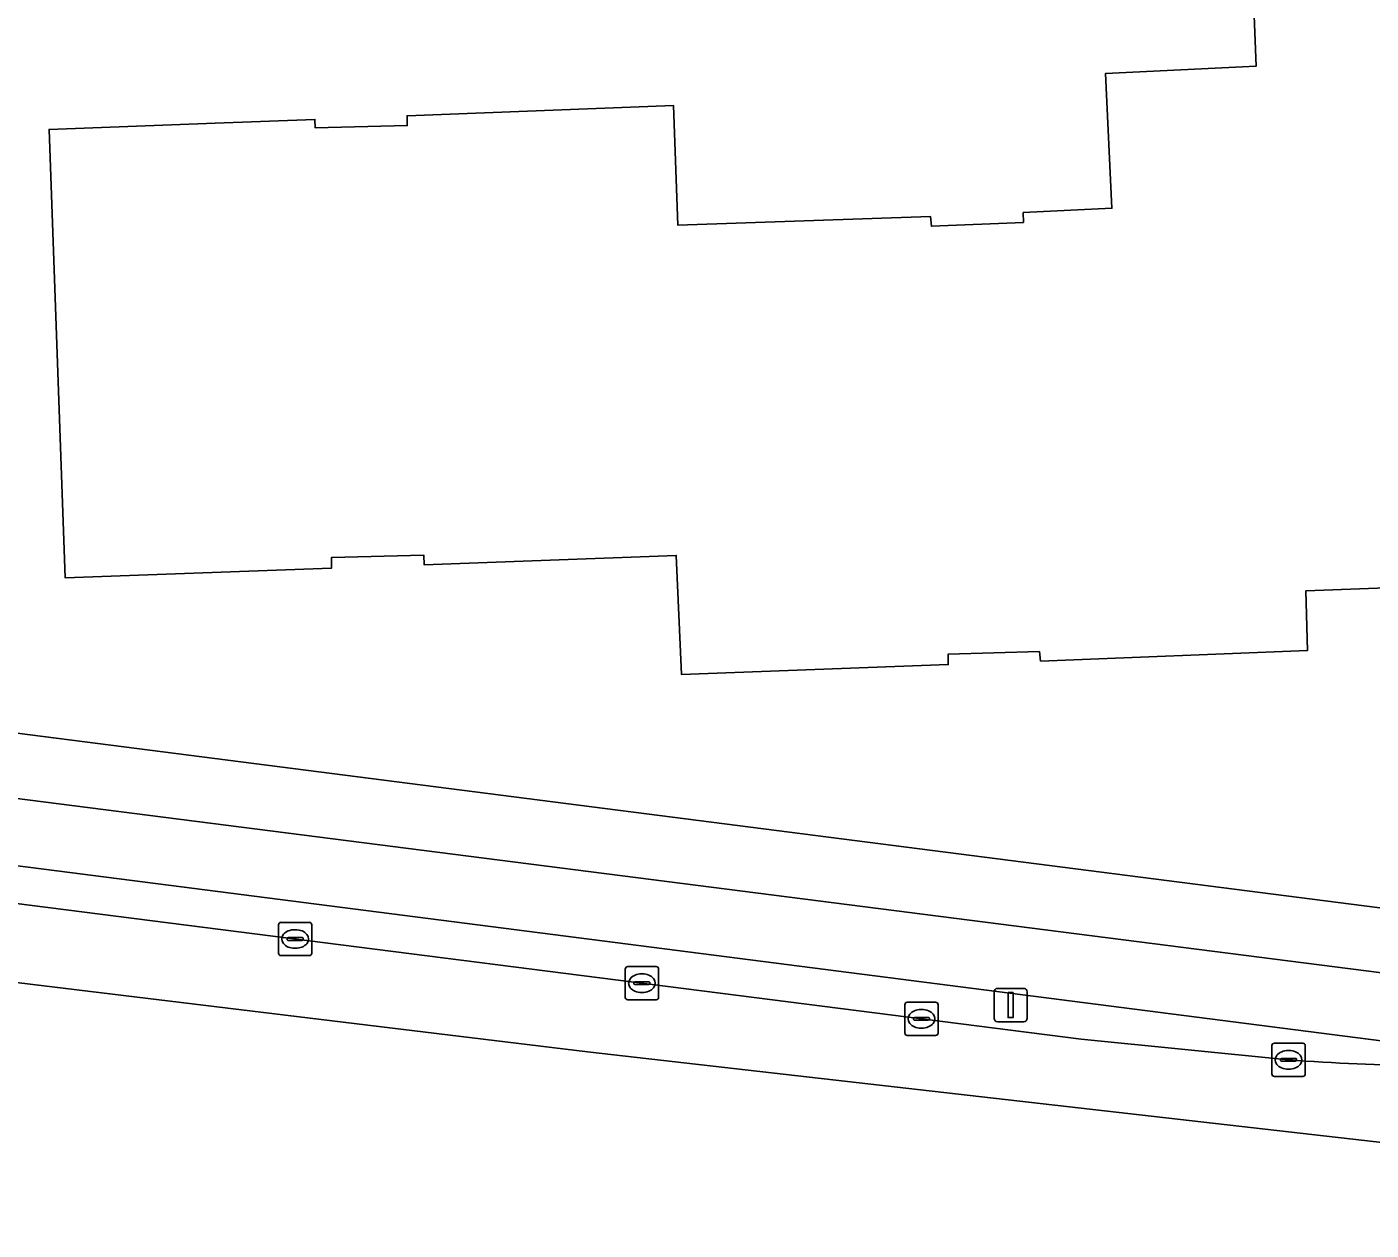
# Model space of a CAD drawing. Extents: x 159716 to 160783, y 383290 to 384031.
# Drawn here: x 160620.58 to 160660.97, y 383291.63 to 383327.77 of the extents above; entities that cross this region are included whole.
import ezdxf

# ---------------------------------------------------------------- set-up
doc = ezdxf.new("R2010")
doc.units = 0
for name, color, linetype in [('IMGEO_Berm_open', 7, 'Continuous'), ('IMGEO_Erf', 7, 'Continuous'), ('IMGEO_Fietspad_gesloten', 7, 'Continuous'), ('IMGEO_Kolk', 7, 'Continuous'), ('IMGEO_Lichtmast', 7, 'Continuous'), ('IMGEO_Pand', 7, 'Continuous'), ('IMGEO_Rijbaan_lokaal_gesloten', 7, 'Continuous'), ('IMGEO_Voetpad_open', 7, 'Continuous')]:
    doc.layers.add(name, color=color, linetype=linetype)

msp = doc.modelspace()

# ---------------------------------------------------------------- linework, layer by layer
at = {"layer": 'IMGEO_Berm_open'}
for points in [[(160621.476, 383302.422), (160617.783, 383302.89), (160616.667, 383302.962)], [(160662.056, 383297.207), (160621.476, 383302.422)], [(160616.56, 383301.91), (160652.26, 383297.359), (160658.49, 383296.741)]]:
    msp.add_lwpolyline(points, dxfattribs=at)
msp.add_arc((160663.587, 383365.395), 68.843, 265.75422, 272.61939, dxfattribs=at)
at = {"layer": 'IMGEO_Erf'}
for points in [[(160664.391, 383311.029), (160659.012, 383310.828), (160659.055, 383309.033), (160651.039, 383308.718), (160651.002, 383309.004), (160648.256, 383308.924), (160648.263, 383308.614), (160640.252, 383308.313), (160640.09, 383311.89), (160632.511, 383311.61), (160632.502, 383311.9), (160629.728, 383311.825), (160629.73, 383311.508), (160621.723, 383311.221), (160621.242, 383324.688), (160626.239, 383324.877), (160629.23, 383324.99), (160629.235, 383324.741), (160632.006, 383324.805), (160632.002, 383325.1), (160640.01, 383325.404), (160640.134, 383321.813), (160647.735, 383322.071), (160647.756, 383321.78), (160650.523, 383321.897), (160650.517, 383322.192), (160653.183, 383322.322), (160652.986, 383326.368), (160657.515, 383326.588), (160657.398, 383329.637)], [(160609.176, 383308.079), (160609.149, 383307.977), (160613.24, 383307.449), (160663.884, 383300.966), (160663.899, 383301.091), (160664.599, 383301.031), (160667.175, 383301.221), (160673.89, 383304.51)]]:
    msp.add_lwpolyline(points, dxfattribs=at)
at = {"layer": 'IMGEO_Fietspad_gesloten'}
msp.add_lwpolyline([(160662.62, 383299.183), (160611.021, 383305.775), (160610.554, 383305.835), (160610.025, 383305.915), (160609.931, 383303.645), (160611.664, 383303.613), (160611.749, 383303.611), (160612.844, 383303.457), (160616.667, 383302.962), (160617.783, 383302.89), (160621.476, 383302.422), (160662.056, 383297.207)], dxfattribs=at)
at = {"layer": 'IMGEO_Kolk'}
for p, q in [((160628.213, 383300.87), (160629.065, 383300.87)), ((160628.138, 383299.944), (160628.138, 383300.796)), ((160628.626, 383300.65), (160628.651, 383300.65)), ((160629.139, 383300.796), (160629.139, 383299.944)), ((160628.397, 383300.364), (160628.397, 383300.376)), ((160628.835, 383300.327), (160628.437, 383300.327)), ((160628.44, 383300.413), (160628.838, 383300.413)), ((160628.649, 383300.09), (160628.624, 383300.09)), ((160628.881, 383300.376), (160628.881, 383300.364)), ((160629.065, 383299.87), (160628.213, 383299.87)), ((160638.558, 383298.616), (160638.558, 383299.468)), ((160638.633, 383299.542), (160639.485, 383299.542)), ((160639.046, 383299.322), (160639.071, 383299.322)), ((160639.559, 383299.468), (160639.559, 383298.616)), ((160638.817, 383299.036), (160638.817, 383299.048)), ((160639.255, 383298.999), (160638.857, 383298.999)), ((160638.86, 383299.085), (160639.258, 383299.085)), ((160639.301, 383299.048), (160639.301, 383299.036)), ((160639.485, 383298.542), (160638.633, 383298.542)), ((160639.069, 383298.762), (160639.044, 383298.762)), ((160647.032, 383298.471), (160647.884, 383298.471)), ((160646.957, 383297.545), (160646.957, 383298.397)), ((160647.259, 383298.014), (160647.657, 383298.014)), ((160647.445, 383298.251), (160647.47, 383298.251)), ((160647.958, 383298.397), (160647.958, 383297.545)), ((160647.216, 383297.965), (160647.216, 383297.977)), ((160647.654, 383297.928), (160647.256, 383297.928)), ((160647.468, 383297.691), (160647.443, 383297.691)), ((160647.7, 383297.977), (160647.7, 383297.965)), ((160647.884, 383297.471), (160647.032, 383297.471)), ((160658.064, 383297.241), (160658.916, 383297.241)), ((160657.989, 383296.315), (160657.989, 383297.167)), ((160658.477, 383297.021), (160658.502, 383297.021)), ((160658.99, 383297.167), (160658.99, 383296.315)), ((160658.248, 383296.735), (160658.248, 383296.747)), ((160658.686, 383296.698), (160658.288, 383296.698)), ((160658.291, 383296.784), (160658.689, 383296.784)), ((160658.5, 383296.461), (160658.475, 383296.461)), ((160658.732, 383296.747), (160658.732, 383296.735)), ((160658.916, 383296.241), (160658.064, 383296.241))]:
    msp.add_line(p, q, dxfattribs=at)
for points in [[(160628.213, 383300.87), (160629.065, 383300.87)], [(160628.138, 383299.944), (160628.138, 383300.796)], [(160629.139, 383300.796), (160629.139, 383299.944)], [(160629.065, 383299.87), (160628.213, 383299.87)], [(160638.558, 383298.616), (160638.558, 383299.468)], [(160638.633, 383299.542), (160639.485, 383299.542)], [(160639.559, 383299.468), (160639.559, 383298.616)], [(160639.485, 383298.542), (160638.633, 383298.542)], [(160647.032, 383298.471), (160647.884, 383298.471)], [(160646.957, 383297.545), (160646.957, 383298.397)], [(160647.958, 383298.397), (160647.958, 383297.545)], [(160647.884, 383297.471), (160647.032, 383297.471)], [(160658.064, 383297.241), (160658.916, 383297.241)], [(160657.989, 383296.315), (160657.989, 383297.167)], [(160658.99, 383297.167), (160658.99, 383296.315)], [(160658.916, 383296.241), (160658.064, 383296.241)]]:
    msp.add_lwpolyline(points, dxfattribs=at)
for centre, radius, start, end in [((160628.215, 383300.794), 0.0765, 91.552, 178.448), ((160628.215, 383300.794), 0.0765, 91.552, 178.448), ((160629.063, 383300.794), 0.0765, 1.552, 88.448), ((160629.063, 383300.794), 0.0765, 1.552, 88.448), ((160628.437, 383300.373), 0.0403, 85.8775, 175.7526), ((160628.434, 383300.363), 0.0366, 178.938, 274.7102), ((160628.838, 383300.37), 0.043, 264.8664, 352.4533), ((160628.842, 383300.375), 0.0386, 1.7309, 96.639), ((160628.215, 383299.946), 0.0765, 181.552, 268.448), ((160628.215, 383299.946), 0.0765, 181.552, 268.448), ((160629.063, 383299.946), 0.0765, 271.552, 358.448), ((160629.063, 383299.946), 0.0765, 271.552, 358.448), ((160638.635, 383299.466), 0.0765, 91.552, 178.448), ((160638.635, 383299.466), 0.0765, 91.552, 178.448), ((160639.483, 383299.466), 0.0765, 1.552, 88.448), ((160639.483, 383299.466), 0.0765, 1.552, 88.448), ((160638.857, 383299.045), 0.0403, 85.8775, 175.7526), ((160638.854, 383299.035), 0.0366, 178.938, 274.7102), ((160639.258, 383299.042), 0.043, 264.8664, 352.4533), ((160639.262, 383299.047), 0.0386, 1.7309, 96.639), ((160638.635, 383298.618), 0.0765, 181.552, 268.448), ((160638.635, 383298.618), 0.0765, 181.552, 268.448), ((160639.483, 383298.618), 0.0765, 271.552, 358.448), ((160639.483, 383298.618), 0.0765, 271.552, 358.448), ((160647.034, 383298.395), 0.0765, 91.552, 178.448), ((160647.034, 383298.395), 0.0765, 91.552, 178.448), ((160647.882, 383298.395), 0.0765, 1.552, 88.448), ((160647.882, 383298.395), 0.0765, 1.552, 88.448), ((160647.256, 383297.974), 0.0403, 85.8775, 175.7526), ((160647.661, 383297.976), 0.0386, 1.7309, 96.639), ((160647.253, 383297.964), 0.0366, 178.938, 274.7102), ((160647.657, 383297.971), 0.043, 264.8664, 352.4533), ((160647.034, 383297.547), 0.0765, 181.552, 268.448), ((160647.034, 383297.547), 0.0765, 181.552, 268.448), ((160647.882, 383297.547), 0.0765, 271.552, 358.448), ((160647.882, 383297.547), 0.0765, 271.552, 358.448), ((160658.066, 383297.165), 0.0765, 91.552, 178.448), ((160658.066, 383297.165), 0.0765, 91.552, 178.448), ((160658.914, 383297.165), 0.0765, 1.552, 88.448), ((160658.914, 383297.165), 0.0765, 1.552, 88.448), ((160658.288, 383296.744), 0.0403, 85.8775, 175.7526), ((160658.285, 383296.734), 0.0366, 178.938, 274.7102), ((160658.689, 383296.741), 0.043, 264.8664, 352.4533), ((160658.693, 383296.746), 0.0386, 1.7309, 96.639), ((160658.066, 383296.317), 0.0765, 181.552, 268.448), ((160658.066, 383296.317), 0.0765, 181.552, 268.448), ((160658.914, 383296.317), 0.0765, 271.552, 358.448), ((160658.914, 383296.317), 0.0765, 271.552, 358.448)]:
    msp.add_arc(centre, radius, start, end, dxfattribs=at)
for centre, major_axis, ratio, start_param, end_param in [((160628.625, 383300.37), (-0.387, 0.002), 0.722429, 4.712389, 7.853982), ((160628.65, 383300.37), (-0.39, 0.002), 0.717154, 1.570796, 4.712389), ((160639.045, 383299.042), (-0.387, 0.002), 0.722429, 4.712389, 7.853982), ((160639.07, 383299.042), (-0.39, 0.002), 0.717154, 1.570796, 4.712389), ((160647.444, 383297.971), (-0.387, 0.002), 0.722429, 4.712389, 7.853982), ((160647.469, 383297.971), (-0.39, 0.002), 0.717154, 1.570796, 4.712389), ((160658.476, 383296.741), (-0.387, 0.002), 0.722429, 4.712389, 7.853982), ((160658.501, 383296.741), (-0.39, 0.002), 0.717154, 1.570796, 4.712389)]:
    msp.add_ellipse(centre, major_axis=major_axis, ratio=ratio, start_param=start_param, end_param=end_param, dxfattribs=at)
at = {"layer": 'IMGEO_Lichtmast'}
for p, q in [((160649.742, 383298.886), (160650.532, 383298.886)), ((160650.532, 383298.886), (160649.742, 383298.886)), ((160649.642, 383297.986), (160649.642, 383298.786)), ((160649.642, 383298.786), (160649.642, 383297.986)), ((160650.632, 383298.786), (160650.632, 383297.986)), ((160650.632, 383297.986), (160650.632, 383298.786)), ((160650.532, 383297.886), (160649.742, 383297.886)), ((160649.742, 383297.886), (160650.532, 383297.886))]:
    msp.add_line(p, q, dxfattribs=at)
msp.add_lwpolyline([(160650.062, 383298.761), (160650.212, 383298.761), (160650.212, 383298.011), (160650.062, 383298.011), (160650.062, 383298.761)], dxfattribs=at)
for centre, start, end in [((160649.742, 383298.786), 90, 180), ((160649.742, 383298.786), 90, 180), ((160650.532, 383298.786), 0, 90), ((160650.532, 383298.786), 360, 90), ((160649.742, 383297.986), 180, 270), ((160649.742, 383297.986), 180, 270), ((160650.532, 383297.986), 270, 0), ((160650.532, 383297.986), 270, 0)]:
    msp.add_arc(centre, 0.1, start, end, dxfattribs=at)
at = {"layer": 'IMGEO_Pand'}
msp.add_lwpolyline([(160657.398, 383329.637), (160657.515, 383326.588), (160652.986, 383326.368), (160653.183, 383322.322), (160650.517, 383322.192), (160650.523, 383321.897), (160647.756, 383321.78), (160647.735, 383322.071), (160640.134, 383321.813), (160640.01, 383325.404), (160632.002, 383325.1), (160632.006, 383324.805), (160629.235, 383324.741), (160629.23, 383324.99), (160626.239, 383324.877), (160621.242, 383324.688), (160621.723, 383311.221), (160629.73, 383311.508), (160629.728, 383311.825), (160632.502, 383311.9), (160632.511, 383311.61), (160640.09, 383311.89), (160640.252, 383308.313), (160648.263, 383308.614), (160648.256, 383308.924), (160651.002, 383309.004), (160651.039, 383308.718), (160659.055, 383309.033), (160659.012, 383310.828), (160664.391, 383311.029)], dxfattribs=at)
at = {"layer": 'IMGEO_Rijbaan_lokaal_gesloten'}
for points in [[(160611.664, 383303.613), (160609.931, 383303.645), (160579.205, 383304.366), (160498.28, 383315.238), (160486.389, 383316.854), (160452.223, 383320.364), (160424.111, 383323.335), (160424.079, 383322.77), (160434.799, 383320.625), (160444.505, 383319.517), (160567.347, 383305.487), (160595.914, 383302.019), (160637.427, 383296.979), (160684.384, 383291.625)], [(160658.49, 383296.741), (160652.26, 383297.359), (160616.56, 383301.91), (160612.619, 383302.409), (160611.606, 383302.545)]]:
    msp.add_lwpolyline(points, dxfattribs=at)
msp.add_arc((160663.587, 383365.395), 68.843, 265.75422, 272.61939, dxfattribs=at)
at = {"layer": 'IMGEO_Voetpad_open'}
for points in [[(160663.884, 383300.966), (160613.24, 383307.449), (160609.149, 383307.977), (160607.023, 383308.13)], [(160610.025, 383305.915), (160610.554, 383305.835), (160611.021, 383305.775), (160662.62, 383299.183)]]:
    msp.add_lwpolyline(points, dxfattribs=at)

doc.saveas('drawing.dxf')
